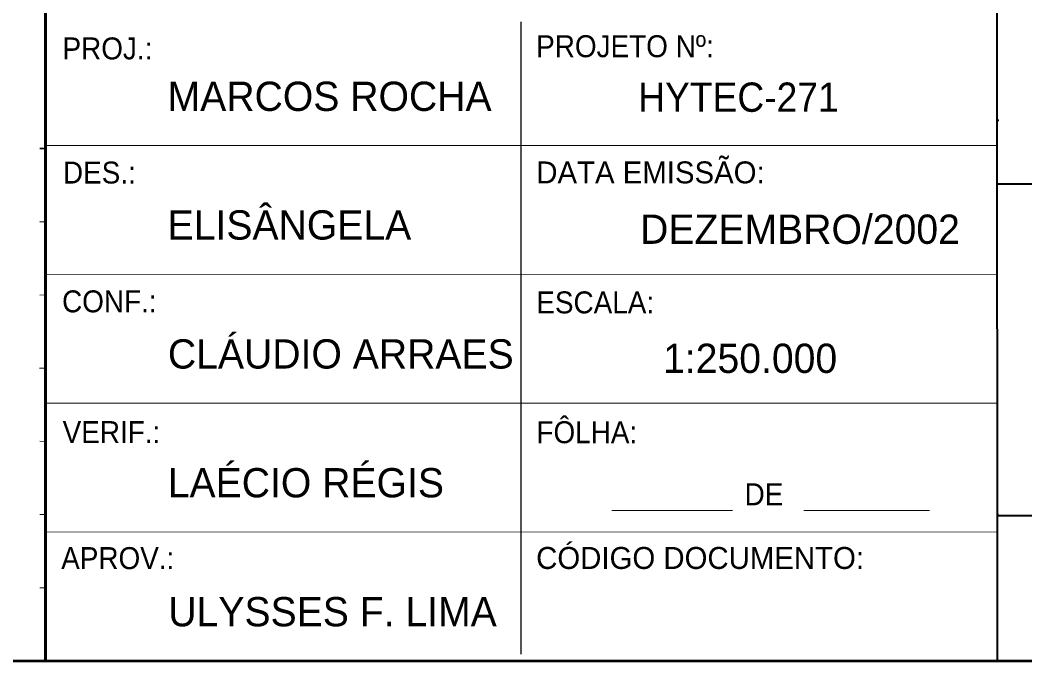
# Model space of a CAD drawing. Extents: x -1643653 to 4543381, y 1624270 to 13878484.
# Drawn here: x 796115 to 813277, y 8886202 to 8897334 of the extents above; entities that cross this region are included whole.
import ezdxf

# ---------------------------------------------------------------- set-up
doc = ezdxf.new("R2010")
doc.units = 0
doc.header["$LTSCALE"] = 160
for name, color, linetype, lineweight in [('3', 7, 'Continuous', 13), ('4', 7, 'Continuous', 25), ('60', 7, 'Continuous', 13)]:
    doc.layers.add(name, color=color, linetype=linetype, lineweight=lineweight)

msp = doc.modelspace()

# ---------------------------------------------------------------- linework, layer by layer
at = {"layer": '3', "lineweight": 53}
msp.add_lwpolyline([(840307.3, 9029887.8), (840307.3, 8886387.8), (560211.7, 8886387.8), (560211.7, 9029887.8)], close=True, dxfattribs=at)
msp.add_lwpolyline([(840307.3, 9029887.8), (840307.3, 8886387.8), (560211.7, 8886387.8), (560211.7, 9029887.8)], close=True, dxfattribs=at)
at = {"layer": '4', "lineweight": 40}
for p, q in [((796549.8, 8901392.8), (796547.3, 8886392.8)), ((812794.8, 8901372.8), (812804.8, 8886372.8)), ((796547.3, 8897305.3), (796547.3, 8886502.8)), ((812797.3, 8895627.8), (812829.8, 8895627.8)), ((812797.3, 8894535.3), (840302.3, 8894555.3)), ((812797.3, 8888890.3), (812827.3, 8888890.3)), ((812802.3, 8888870.3), (840304.8, 8888887.8)), ((796547.3, 8886392.8), (840307.3, 8886387.8))]:
    msp.add_line(p, q, dxfattribs=at)
at = {"layer": '4', "lineweight": 53}
for p, q in [((796547.3, 8886392.8), (796549.8, 8901392.8)), ((796557.3, 8886387.8), (796557.3, 8901387.8)), ((796547.3, 8886502.8), (796547.3, 8897305.3))]:
    msp.add_line(p, q, dxfattribs=at)
at = {"layer": '4'}
for p, q in [((804672.3, 8886502.8), (804672.3, 8897305.3)), ((796449.8, 8893892.8), (796544.8, 8893890.3))]:
    msp.add_line(p, q, dxfattribs=at)
at = {"layer": '4', "lineweight": 35}
msp.add_line((796449.8, 8895140.3), (796547.3, 8895140.3), dxfattribs=at)
at = {"layer": '4', "lineweight": 13}
for p, q in [((796544.8, 8895190.3), (812794.8, 8895190.3)), ((796544.8, 8892992.8), (812797.3, 8892987.8)), ((796449.8, 8892637.8), (796547.3, 8892640.3)), ((796447.3, 8891390.3), (796547.3, 8891390.3)), ((796549.8, 8890790.3), (812797.3, 8890790.3)), ((796449.8, 8890140.3), (796544.8, 8890137.8)), ((796449.8, 8888890.3), (796544.8, 8888890.3)), ((806222.3, 8888957.8), (808284.8, 8888957.8)), ((809502.3, 8888957.8), (811649.8, 8888957.8)), ((796547.3, 8888590.3), (812799.8, 8888592.8)), ((796449.8, 8887640.3), (796547.3, 8887640.3))]:
    msp.add_line(p, q, dxfattribs=at)
at = {"layer": '60', "lineweight": 25}
msp.add_spline([(814781, 9009175.5), (814787.2, 9009173.4), (814796.9, 9009173.4), (814799.4, 9009172.4), (814805.1, 9009174.5), (814805.6, 9009176.5), (814811.7, 9009179.5), (814811.7, 9009179.5), (814801.5, 9009181), (814790.7, 9009181.5), (814784.1, 9009183.1), (814777.4, 9009185.1), (814778.4, 9009175.5)], degree=3, dxfattribs=at)

# ---------------------------------------------------------------- texts
at = {"layer": '4', "width": 0.95}
for s, height, p in [('PROJ.:', 375, (796839.8, 8896662.8)), ('PROJETO Nº:', 375, (804929.8, 8896700.3)), ('HYTEC-271', 500, (806672.3, 8895767.8)), ('DES.:', 375, (796847.3, 8894542.8)), ('CONF.:', 375, (796832.3, 8892342.8)), ('ESCALA:', 375, (804932.3, 8892325.3)), ('FÔLHA:', 375, (804934.8, 8890107.8)), ('VERIF.:', 375, (796842.3, 8890110.3)), ('DE', 375, (808489.8, 8889047.8)), ('APROV.:', 375, (796817.3, 8887957.8))]:
    msp.add_text(s, height=height, dxfattribs=at).set_placement(p)
at = {"layer": '4'}
for s, height, p in [('MARCOS ROCHA', 499.9, (798634.8, 8895782.8)), ('DATA EMISSÃO:', 374.9, (804932.3, 8894545.3)), ('ELISÂNGELA', 499.9, (798634.8, 8893585.3)), ('DEZEMBRO/2002', 500, (806704.8, 8893512.8)), ('CLÁUDIO ARRAES', 499.9, (798639.8, 8891382.8)), ('1:250.000', 499.9, (807097.3, 8891307.8)), ('LAÉCIO RÉGIS', 499.9, (798637.3, 8889182.8)), ('CÓDIGO DOCUMENTO:', 375, (804929.8, 8887960.3)), ('ULYSSES F. LIMA', 499.9, (798647.3, 8886980.3))]:
    msp.add_text(s, height=height, dxfattribs=at).set_placement(p)

doc.saveas('drawing.dxf')
